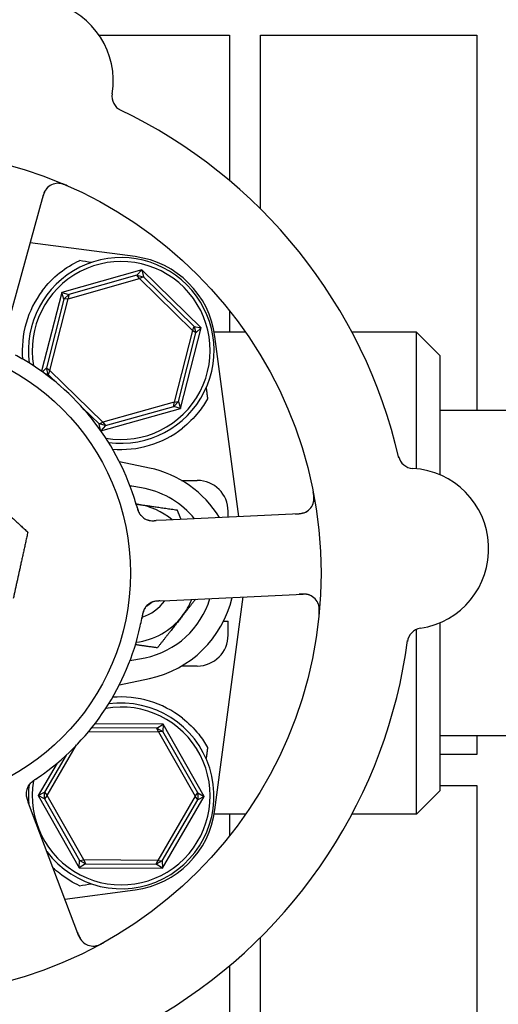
# Model space of a CAD drawing. Header units: inches. Extents: x 24 to 1128, y -94 to 748.
# Tile 519 of 546: x 710 to 712, y 567 to 571. Entities that reach past the tile are written whole.
import ezdxf

# ---------------------------------------------------------------- set-up
doc = ezdxf.new("R2010")
doc.units = ezdxf.units.IN
doc.header["$LTSCALE"] = 32
doc.header["$MEASUREMENT"] = 0
doc.layers.add('Dimension (ANSI)', color=7, linetype='Continuous', lineweight=25)
doc.layers.add('Visible (ANSI)', color=7, linetype='Continuous', lineweight=30)
doc.styles.add('Note Text (ANSI)', font='tahoma.ttf')
doc.dimstyles.new('Architectural (ANSI)', dxfattribs={"dimscale": 32, "dimtxt": 0.125, "dimasz": 0.098425, "dimexe": 0.125, "dimexo": 0.0625, "dimgap": 0.031496, "dimtad": 0, "dimtih": 1, "dimtoh": 1, "dimdec": 4, "dimrnd": 1e-08, "dimzin": 3, "dimdsep": 46, "dimlunit": 4, "dimtxsty": 'Note Text (ANSI)', "dimcen": 0.09, "dimdle": 0.393701, "dimclrd": 256, "dimclre": 256, "dimclrt": 256, "dimadec": 0, "dimazin": 3, "dimtfac": 0.96, "dimtofl": 0, "dimtmove": 0, "dimatfit": 3, "dimfxl": 1, "dimfrac": 2, "dimtolj": 1, "dimtzin": 12, "dimlwd": -1, "dimlwe": -1, "dimarcsym": 0})

# ---------------------------------------------------------------- blocks, each defined once
blk = doc.blocks.new('*D17')
at = {"layer": 'Defpoints', "color": 0, "transparency": 16777216}
for p in [(692.9153, 606.0589), (692.9153, 480.0589), (781.1171, 480.0589)]:
    blk.add_point(p, dxfattribs=at)
at = {"layer": 'Dimension (ANSI)', "transparency": 16777216}
for p, q in [((694.9153, 606.0589), (785.1171, 606.0589)), ((781.1171, 602.9093), (781.1171, 543.1487)), ((781.1171, 483.2085), (781.1171, 536.9691)), ((694.9153, 480.0589), (785.1171, 480.0589))]:
    blk.add_line(p, q, dxfattribs=at)
for points in [[(780.5922, 602.9093), (781.6421, 602.9093), (781.1171, 606.0589)], [(780.5922, 483.2085), (781.6421, 483.2085), (781.1171, 480.0589)]]:
    blk.add_solid(points, dxfattribs=at)
at = {"layer": 'Dimension (ANSI)', "transparency": 16777216, "insert": (774.3851, 542.1408), "char_height": 4, "attachment_point": 1, "style": 'Note Text (ANSI)'}
blk.add_mtext('\\A1;10\'-6"', dxfattribs=at)

msp = doc.modelspace()

# ---------------------------------------------------------------- linework, layer by layer
at = {"layer": 'Visible (ANSI)'}
for p, q in [((710.40604, 571.04516), (710.93279, 571.04516)), ((710.93279, 571.04516), (710.93279, 570.45786)), ((711.05779, 570.34342), (711.05779, 571.04516)), ((711.05779, 571.04516), (711.93279, 571.04516)), ((711.93279, 571.04516), (711.93279, 569.52891)), ((710.03901, 569.88043), (710.18095, 570.40074)), ((710.55199, 570.15031), (710.12803, 570.20675)), ((710.57816, 570.09661), (710.25511, 570.00575)), ((710.55867, 570.0749), (710.28307, 569.99738)), ((710.55867, 570.0749), (710.57816, 570.09661)), ((710.55867, 570.0749), (710.58489, 570.06822)), ((710.56925, 570.06164), (710.55867, 570.0749)), ((710.57816, 570.09661), (710.58489, 570.06822)), ((710.81838, 569.86227), (710.57816, 570.09661)), ((710.28094, 569.98055), (710.56925, 570.06164)), ((710.58489, 570.06822), (710.56925, 570.06164)), ((710.56925, 570.06164), (710.78364, 569.8525)), ((710.78982, 569.8683), (710.58489, 570.06822)), ((710.25511, 570.00575), (710.17393, 569.68702)), ((710.25511, 570.00575), (710.28307, 569.99738)), ((710.26417, 569.97801), (710.25511, 570.00575)), ((710.26417, 569.97801), (710.28307, 569.99738)), ((710.28307, 569.99738), (710.28094, 569.98055)), ((710.26417, 569.97801), (710.1935, 569.70057)), ((710.20702, 569.69031), (710.28094, 569.98055)), ((710.28094, 569.98055), (710.26417, 569.97801)), ((710.93279, 569.93289), (710.93279, 569.84516)), ((710.78364, 569.8525), (710.70971, 569.56227)), ((710.72649, 569.56481), (710.79715, 569.84225)), ((710.73554, 569.53707), (710.81838, 569.86227)), ((710.78364, 569.8525), (710.78982, 569.8683)), ((710.79715, 569.84225), (710.78364, 569.8525)), ((710.78982, 569.8683), (710.79715, 569.84225)), ((710.78982, 569.8683), (710.81838, 569.86227)), ((710.81838, 569.86227), (710.79715, 569.84225)), ((710.99796, 569.84516), (710.87155, 569.84516)), ((711.68908, 569.84516), (711.42766, 569.84516)), ((711.68908, 569.29333), (711.68908, 569.84516)), ((711.78283, 569.75141), (711.68908, 569.84516)), ((710.97115, 569.09998), (710.87423, 569.82807)), ((711.78283, 569.75141), (711.78283, 569.26907)), ((710.1769, 569.6849), (710.1935, 569.70057)), ((710.20083, 569.67452), (710.18729, 569.67738)), ((710.1935, 569.70057), (710.20702, 569.69031)), ((710.20083, 569.67452), (710.1935, 569.70057)), ((710.20702, 569.69031), (710.20083, 569.67452)), ((710.4214, 569.48118), (710.20702, 569.69031)), ((710.20083, 569.67452), (710.24343, 569.63296)), ((710.70971, 569.56227), (710.4214, 569.48118)), ((710.72649, 569.56481), (710.70759, 569.54544)), ((710.70759, 569.54544), (710.70971, 569.56227)), ((710.70971, 569.56227), (710.72649, 569.56481)), ((710.72649, 569.56481), (710.73554, 569.53707)), ((710.34059, 569.53818), (710.40576, 569.4746)), ((710.41344, 569.44647), (710.73554, 569.53707)), ((710.43199, 569.46792), (710.70759, 569.54544)), ((710.73554, 569.53707), (710.70759, 569.54544)), ((714.34533, 569.52891), (711.78283, 569.52891)), ((710.40576, 569.4746), (710.4214, 569.48118)), ((710.4214, 569.48118), (710.43199, 569.46792)), ((710.43199, 569.46792), (710.40576, 569.4746)), ((710.41192, 569.44862), (710.40576, 569.4746)), ((710.43199, 569.46792), (710.41313, 569.44691)), ((710.60988, 569.29633), (710.48806, 569.322)), ((710.7393, 569.24641), (710.80251, 569.24641)), ((710.92751, 569.09789), (710.92751, 569.12141)), ((710.67652, 569.08587), (710.63666, 569.08396)), ((711.21523, 569.11167), (710.67652, 569.08587)), ((710.65223, 568.75934), (710.69207, 568.76125)), ((710.69207, 568.76125), (711.23078, 568.78704)), ((710.87423, 567.91475), (710.98881, 568.77546)), ((710.90896, 568.67766), (710.92751, 568.67766)), ((710.92751, 568.62141), (710.92751, 568.67766)), ((711.68908, 567.89766), (711.68908, 568.64438)), ((711.78283, 568.67106), (711.78283, 567.99141)), ((710.80251, 568.49641), (710.7393, 568.49641)), ((710.48806, 568.42082), (710.60988, 568.44649)), ((710.63988, 568.24568), (710.37644, 568.24702)), ((710.6646, 568.26117), (710.38863, 568.26258)), ((710.63988, 568.24568), (710.6646, 568.26117)), ((710.63988, 568.24568), (710.66324, 568.23202)), ((710.6464, 568.23002), (710.63988, 568.24568)), ((710.6646, 568.26117), (710.66324, 568.23202)), ((710.83091, 567.9697), (710.6646, 568.26117)), ((710.36374, 568.23146), (710.6464, 568.23002)), ((710.66324, 568.23202), (710.6464, 568.23002)), ((710.6464, 568.23002), (710.79483, 567.96988)), ((710.80512, 567.98336), (710.66324, 568.23202)), ((714.34533, 568.21391), (711.78283, 568.21391)), ((711.93279, 568.21391), (711.93279, 568.13891)), ((710.19583, 567.97294), (710.31524, 568.17734)), ((710.27304, 568.13608), (710.18567, 567.98652)), ((711.93279, 568.13891), (711.78283, 568.13891)), ((710.23594, 568.10354), (710.15975, 567.97312)), ((711.78283, 568.01391), (711.93279, 568.01391)), ((711.93279, 568.01391), (711.93279, 565.10766)), ((710.15975, 567.97312), (710.18567, 567.98652)), ((710.18553, 567.95946), (710.15975, 567.97312)), ((710.15975, 567.97312), (710.32606, 567.68164)), ((710.18553, 567.95946), (710.18567, 567.98652)), ((710.19583, 567.97294), (710.18553, 567.95946)), ((710.18567, 567.98652), (710.19583, 567.97294)), ((710.34426, 567.7128), (710.19583, 567.97294)), ((710.79483, 567.96988), (710.64375, 567.71127)), ((710.66164, 567.67993), (710.83091, 567.9697)), ((710.79483, 567.96988), (710.80512, 567.98336)), ((710.80499, 567.9563), (710.79483, 567.96988)), ((710.80512, 567.98336), (710.80499, 567.9563)), ((710.83091, 567.9697), (710.80499, 567.9563)), ((710.80512, 567.98336), (710.83091, 567.9697)), ((711.78283, 567.99141), (711.68908, 567.89766)), ((710.1334, 567.90941), (710.11927, 567.94673)), ((710.18553, 567.95946), (710.32741, 567.71079)), ((710.66058, 567.70909), (710.80499, 567.9563)), ((710.32441, 567.40504), (710.1334, 567.90941)), ((710.99796, 567.89766), (710.87155, 567.89766)), ((710.93279, 567.89766), (710.93279, 567.80992)), ((711.68908, 567.89766), (711.42766, 567.89766)), ((710.32606, 567.68164), (710.32741, 567.71079)), ((710.35078, 567.69714), (710.32606, 567.68164)), ((710.32741, 567.71079), (710.34426, 567.7128)), ((710.35078, 567.69714), (710.32741, 567.71079)), ((710.34426, 567.7128), (710.35078, 567.69714)), ((710.64375, 567.71127), (710.34426, 567.7128)), ((710.35078, 567.69714), (710.63707, 567.69568)), ((710.63707, 567.69568), (710.64375, 567.71127)), ((710.66058, 567.70909), (710.63707, 567.69568)), ((710.66164, 567.67993), (710.63707, 567.69568)), ((710.64375, 567.71127), (710.66058, 567.70909)), ((710.66058, 567.70909), (710.66164, 567.67993)), ((710.32606, 567.68164), (710.66164, 567.67993)), ((710.26774, 567.55467), (710.55199, 567.59251)), ((711.05779, 565.10766), (711.05779, 567.39939)), ((710.93279, 567.28496), (710.93279, 565.10766))]:
    msp.add_line(p, q, dxfattribs=at)
for radius in [1.7075, 0.9375]:
    msp.add_circle((709.59533, 568.87141), radius, dxfattribs=at)
for centre, radius, start, end in [((710.13812, 570.86121), 0.325, 350.66113, 158.82247), ((710.52048, 570.79832), 0.0625, 170.66113, 244.3534), ((709.59533, 568.87141), 2.075, 12.99965, 64.48395), ((710.24124, 570.38429), 0.0625, 66.88035, 164.7418), ((710.49533, 569.77141), 0.375, 262.17396, 187.82604), ((710.49533, 569.77141), 0.35938, 260.02465, 189.97535), ((710.50251, 569.77859), 0.375, 7.58266, 82.41734), ((710.49533, 569.77141), 0.4, 142.97261, 184.99892), ((709.59533, 568.87141), 1, 17.83299, 59.65061), ((710.49533, 569.77141), 0.4, 265.00108, 308.18136), ((711.67695, 569.35697), 0.0625, 193.1302, 266.82247), ((710.52033, 568.87141), 0.43425, 31.17296, 78.0993), ((711.65547, 568.97007), 0.325, 278.66113, 86.82247), ((710.80251, 569.12141), 0.125, 0, 90), ((710.52033, 568.87141), 0.34909, 39.05816, 78.0993), ((711.21224, 569.1741), 0.0625, 272.7418, 10.60325), ((710.52033, 568.87141), 0.2815, 81.86636, 82.81527), ((710.52033, 568.87141), 0.2815, 50.00252, 81.86636), ((710.62178, 569.14582), 0.0625, 215.2706, 256.30345), ((710.52033, 568.87141), 0.34909, 281.9007, 342.94151), ((710.52033, 568.87141), 0.43425, 281.9007, 346.93978), ((710.52033, 568.87141), 0.2815, 321.86636, 337.90218), ((711.23377, 568.72462), 0.0625, 354.88035, 92.7418), ((710.52033, 568.87141), 0.18733, 288.39093, 323.59902), ((710.64331, 568.69634), 0.0625, 110.31583, 150.22862), ((710.52033, 568.87141), 0.1535, 300.06048, 310.05875), ((710.52033, 568.87141), 0.2815, 277.18473, 321.86636), ((709.59533, 568.87141), 1, 305.83299, 347.65061), ((711.71382, 568.58699), 0.0625, 98.66113, 172.3534), ((710.80251, 568.62141), 0.125, 270, 0), ((709.59533, 568.87141), 2.075, 300.99965, 352.48395), ((710.49533, 567.97141), 0.4, 51.81864, 94.99892), ((710.49533, 567.97141), 0.35938, 170.11375, 99.97535), ((710.49533, 567.97141), 0.375, 216.768, 97.82604), ((710.1735, 567.97999), 0.0625, 143.2706, 184.30345), ((710.49533, 567.97141), 0.375, 173.08462, 184.7156), ((710.50251, 567.96423), 0.375, 277.58266, 352.41734), ((710.38286, 567.42717), 0.0625, 200.7418, 298.60325)]:
    msp.add_arc(centre, radius, start, end, dxfattribs=at)
for centre, major_axis, start_param, end_param in [((707.4855, 570.36937), (4.33091, -0.57653), 0.8462542, 0.8607442), ((707.4855, 567.37345), (4.33091, 0.57653), 5.4224411, 5.4369311)]:
    msp.add_ellipse(centre, major_axis=major_axis, ratio=0.0429148, start_param=start_param, end_param=end_param, dxfattribs=at)
for points, knots in [([(710.27893, 570.4361), (710.27819, 570.43642), (710.27745, 570.43674), (710.2743, 570.4381), (710.2718, 570.43915), (710.26713, 570.44096), (710.26497, 570.44174), (710.2602, 570.44333), (710.25754, 570.4441), (710.25324, 570.44518), (710.25147, 570.44555), (710.24812, 570.44614), (710.24653, 570.44635), (710.24339, 570.44666), (710.24185, 570.44673), (710.23995, 570.44676), (710.2394, 570.44676), (710.23895, 570.44675)], [0, 0, 0, 0, 0.00673636, 0.00673636, 0.02806078, 0.02806078, 0.0453371, 0.0453371, 0.06652159, 0.06652159, 0.08352225, 0.08352225, 0.101589, 0.101589, 0.12223492, 0.12223492, 0.13206643, 0.13206643, 0.13206643, 0.13206643]), ([(710.19568, 570.42708), (710.19523, 570.42658), (710.19468, 570.42596), (710.19253, 570.42335), (710.19104, 570.42135), (710.18749, 570.41544), (710.18553, 570.41158), (710.18236, 570.40382), (710.18105, 570.40009), (710.17931, 570.39445), (710.17881, 570.39275), (710.17775, 570.38902), (710.17718, 570.38695), (710.17663, 570.38491)], [0.11682073, 0.11682073, 0.11682073, 0.11682073, 0.13209763, 0.13209763, 0.17640846, 0.17640846, 0.22121697, 0.22121697, 0.25582457, 0.25582457, 0.27005755, 0.27005755, 0.2865375, 0.2865375, 0.2865375, 0.2865375]), ([(710.17599, 570.01229), (710.19603, 570.03885), (710.22032, 570.06376), (710.2725, 570.10528), (710.30042, 570.12184), (710.32644, 570.13401), (710.32695, 570.13425), (710.32747, 570.13448)], [2.42631307, 2.42631307, 2.42631307, 2.42631307, 2.67966435, 2.67966435, 2.93613641, 2.93613641, 2.94128789, 2.94128789, 2.94128789, 2.94128789]), ([(710.1006, 569.73437), (710.09231, 569.73922), (710.08189, 569.74511), (710.0733, 569.74979), (710.07134, 569.75085), (710.06953, 569.75183), (710.0679, 569.75271)], [0, 0, 0, 0, 0.41999651, 0.41999651, 0.41999651, 0.51583384, 0.51583384, 0.51583384, 0.51583384]), ([(710.84425, 569.57583), (710.83426, 569.558), (710.8222, 569.53978), (710.78926, 569.49839), (710.76665, 569.47591), (710.74259, 569.45699)], [0.52955844, 0.52955844, 0.52955844, 0.52955844, 0.6981502, 0.6981502, 0.92955653, 0.92955653, 0.92955653, 0.92955653]), ([(711.27275, 569.15844), (711.27288, 569.15899), (711.27304, 569.15969), (711.27352, 569.16214), (711.27382, 569.16411), (711.27415, 569.16815), (711.27424, 569.16996), (711.27426, 569.17434), (711.27416, 569.17706), (711.27376, 569.18219), (711.27349, 569.18463), (711.2728, 569.18968), (711.27236, 569.19232), (711.2716, 569.19648), (711.2713, 569.19804), (711.27098, 569.19964)], [0.10313051, 0.10313051, 0.10313051, 0.10313051, 0.11603194, 0.11603194, 0.14472132, 0.14472132, 0.16305353, 0.16305353, 0.18481803, 0.18481803, 0.20320409, 0.20320409, 0.22373688, 0.22373688, 0.23709216, 0.23709216, 0.23709216, 0.23709216]), ([(710.55812, 569.14165), (710.55595, 569.14933), (710.55278, 569.16017), (710.54982, 569.16965), (710.54895, 569.17243), (710.5481, 569.17511), (710.54728, 569.17765)], [0.48416631, 0.48416631, 0.48416631, 0.48416631, 0.88318571, 0.88318571, 0.88318571, 1, 1, 1, 1]), ([(710.5559, 569.14945), (710.55681, 569.14631), (710.5577, 569.14318), (710.55941, 569.13746), (710.56023, 569.13485), (710.56184, 569.13001), (710.56264, 569.12774), (710.56403, 569.12405), (710.56463, 569.12255), (710.56599, 569.1193), (710.56675, 569.11763), (710.56818, 569.11469), (710.56886, 569.11341), (710.5705, 569.11053), (710.57139, 569.10914), (710.57305, 569.10678), (710.57385, 569.10574), (710.57455, 569.10489)], [0, 0, 0, 0, 0.02532917, 0.02532917, 0.0459278, 0.0459278, 0.06431611, 0.06431611, 0.0780154, 0.0780154, 0.09688899, 0.09688899, 0.11755371, 0.11755371, 0.15067697, 0.15067697, 0.17984281, 0.17984281, 0.17984281, 0.17984281]), ([(710.55812, 569.14164), (710.55837, 569.14077), (710.55861, 569.13991), (710.5591, 569.13815), (710.55935, 569.13727), (710.56028, 569.13405), (710.56099, 569.13166), (710.56251, 569.127), (710.56333, 569.12468), (710.56468, 569.12123), (710.56521, 569.11995), (710.56654, 569.117), (710.56731, 569.11547), (710.56859, 569.11315), (710.56912, 569.11225), (710.5702, 569.11054), (710.57075, 569.10973), (710.57117, 569.10914), (710.57125, 569.10903), (710.57125, 569.10903)], [0, 0, 0, 0, 0.00712604, 0.00712604, 0.01419238, 0.01419238, 0.03284312, 0.03284312, 0.05207098, 0.05207098, 0.06472354, 0.06472354, 0.08419423, 0.08419423, 0.09866358, 0.09866358, 0.11516786, 0.11516786, 0.12167905, 0.12167905, 0.12167905, 0.12167905]), ([(711.19876, 569.11088), (711.19938, 569.11091), (711.2, 569.11094), (711.20204, 569.11104), (711.20346, 569.11112), (711.21021, 569.1115), (711.21538, 569.11196), (711.22348, 569.11315), (711.22682, 569.11384), (711.23511, 569.11605), (711.2399, 569.11808), (711.24307, 569.11975), (711.24338, 569.11992), (711.24366, 569.12007)], [0, 0, 0, 0, 0.00480624, 0.00480624, 0.01589597, 0.01589597, 0.05833406, 0.05833406, 0.09384639, 0.09384639, 0.15340885, 0.15340885, 0.16065924, 0.16065924, 0.16065924, 0.16065924]), ([(710.60018, 569.08717), (710.60045, 569.08708), (710.60074, 569.08698), (710.60183, 569.08661), (710.60271, 569.08634), (710.60526, 569.08561), (710.607, 569.08519), (710.61225, 569.08418), (710.61599, 569.08378), (710.62278, 569.0835), (710.62587, 569.08353), (710.62883, 569.08362)], [0.094581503, 0.094581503, 0.094581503, 0.094581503, 0.09763667, 0.09763667, 0.105884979, 0.105884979, 0.120706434, 0.120706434, 0.149461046, 0.149461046, 0.17255876, 0.17255876, 0.17255876, 0.17255876]), ([(710.60602, 569.08534), (710.60602, 569.08534), (710.60603, 569.08534), (710.60606, 569.08533), (710.60613, 569.08531), (710.60645, 569.08523), (710.60675, 569.08515), (710.60819, 569.08482), (710.6101, 569.08443), (710.61281, 569.08405), (710.6135, 569.08397), (710.61732, 569.08358), (710.6207, 569.08346), (710.62664, 569.08355), (710.6285, 569.08361), (710.63141, 569.08372), (710.63242, 569.08377), (710.63448, 569.08386), (710.63555, 569.08391), (710.6366, 569.08396)], [0.05598665, 0.05598665, 0.05598665, 0.05598665, 0.056873, 0.056873, 0.06006969, 0.06006969, 0.06858048, 0.06858048, 0.09786866, 0.09786866, 0.10758076, 0.10758076, 0.14991048, 0.14991048, 0.16694481, 0.16694481, 0.17567446, 0.17567446, 0.18444701, 0.18444701, 0.18444701, 0.18444701]), ([(711.26038, 568.78117), (711.25976, 568.78144), (711.259, 568.78177), (711.25586, 568.78302), (711.25349, 568.78381), (711.24677, 568.78536), (711.24249, 568.78603), (711.23414, 568.78665), (711.23018, 568.78675), (711.22429, 568.78666), (711.22252, 568.78661), (711.21864, 568.78646), (711.21649, 568.78636), (711.21438, 568.78626)], [0.11682073, 0.11682073, 0.11682073, 0.11682073, 0.13209763, 0.13209763, 0.17640845, 0.17640845, 0.22121697, 0.22121697, 0.25582457, 0.25582457, 0.27005755, 0.27005755, 0.2865375, 0.2865375, 0.2865375, 0.2865375]), ([(710.59251, 568.73275), (710.59221, 568.73231), (710.5919, 568.73185), (710.59108, 568.73056), (710.59054, 568.72965), (710.5897, 568.7281), (710.58949, 568.72768), (710.58865, 568.72602), (710.58797, 568.72456), (710.58665, 568.72134), (710.58603, 568.7197), (710.58498, 568.71657), (710.58454, 568.7152), (710.58338, 568.71128), (710.58264, 568.70848), (710.58139, 568.70323), (710.58085, 568.70075), (710.57969, 568.69509), (710.57909, 568.6919), (710.57836, 568.68795), (710.57821, 568.68718), (710.57807, 568.68641)], [0.13529989, 0.13529989, 0.13529989, 0.13529989, 0.15041637, 0.15041637, 0.17862377, 0.17862377, 0.18801437, 0.18801437, 0.21370501, 0.21370501, 0.23365387, 0.23365387, 0.24706173, 0.24706173, 0.26969876, 0.26969876, 0.28871805, 0.28871805, 0.31389266, 0.31389266, 0.3199487, 0.3199487, 0.3199487, 0.3199487]), ([(710.58948, 568.72812), (710.58948, 568.72812), (710.58944, 568.72806), (710.58925, 568.72772), (710.58902, 568.72731), (710.5884, 568.72615), (710.58798, 568.72534), (710.58678, 568.72279), (710.58596, 568.72082), (710.58465, 568.71709), (710.58414, 568.71548), (710.58331, 568.71252), (710.58297, 568.71122), (710.58212, 568.70776), (710.58163, 568.70551), (710.5807, 568.70084), (710.58025, 568.69839), (710.57973, 568.69548), (710.57963, 568.69494), (710.57954, 568.69439)], [0.07093315, 0.07093315, 0.07093315, 0.07093315, 0.07636583, 0.07636583, 0.08666451, 0.08666451, 0.09983228, 0.09983228, 0.12422953, 0.12422953, 0.14000404, 0.14000404, 0.15098747, 0.15098747, 0.16837574, 0.16837574, 0.18725582, 0.18725582, 0.19162474, 0.19162474, 0.19162474, 0.19162474]), ([(710.64394, 568.7589), (710.64289, 568.75883), (710.64183, 568.75875), (710.63769, 568.75839), (710.63453, 568.758), (710.62863, 568.75692), (710.62582, 568.75623), (710.62157, 568.75487), (710.61998, 568.75429), (710.61788, 568.75341), (710.61725, 568.75314), (710.61654, 568.75282), (710.61641, 568.75276), (710.61629, 568.7527)], [0.016833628, 0.016833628, 0.016833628, 0.016833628, 0.024996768, 0.024996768, 0.048690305, 0.048690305, 0.071674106, 0.071674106, 0.086017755, 0.086017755, 0.092484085, 0.092484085, 0.093980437, 0.093980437, 0.093980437, 0.093980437]), ([(710.65207, 568.75933), (710.6511, 568.75928), (710.65011, 568.75924), (710.64821, 568.75914), (710.64728, 568.75909), (710.64457, 568.75895), (710.64285, 568.75884), (710.64007, 568.75862), (710.63897, 568.75853), (710.63476, 568.75811), (710.63213, 568.75772), (710.62815, 568.75693), (710.62618, 568.75644), (710.62328, 568.75554), (710.6225, 568.75527), (710.62136, 568.75486), (710.62092, 568.7547), (710.62073, 568.75462), (710.62071, 568.75462), (710.62071, 568.75462)], [0, 0, 0, 0, 0.00805947, 0.00805947, 0.01607833, 0.01607833, 0.0318321, 0.0318321, 0.04288224, 0.04288224, 0.07619177, 0.07619177, 0.108399, 0.108399, 0.12047641, 0.12047641, 0.12953115, 0.12953115, 0.13163232, 0.13163232, 0.13163232, 0.13163232]), ([(711.29468, 568.70478), (711.29476, 568.70559), (711.29484, 568.70639), (711.29516, 568.7098), (711.29538, 568.7125), (711.29566, 568.7175), (711.29574, 568.71981), (711.29577, 568.72483), (711.29568, 568.7276), (711.29537, 568.73202), (711.29518, 568.73382), (711.29471, 568.73719), (711.29442, 568.73876), (711.29374, 568.74184), (711.29334, 568.74333), (711.29278, 568.74515), (711.2926, 568.74567), (711.29246, 568.7461)], [0, 0, 0, 0, 0.00673636, 0.00673636, 0.02806078, 0.02806078, 0.0453371, 0.0453371, 0.06652159, 0.06652159, 0.08352225, 0.08352225, 0.101589, 0.101589, 0.12223492, 0.12223492, 0.13206643, 0.13206643, 0.13206643, 0.13206643]), ([(710.57219, 568.65754), (710.57424, 568.66692), (710.57662, 568.67866), (710.57842, 568.68827), (710.57882, 568.69046), (710.57919, 568.69248), (710.57952, 568.69431)], [0, 0, 0, 0, 0.41999651, 0.41999651, 0.41999651, 0.51583384, 0.51583384, 0.51583384, 0.51583384]), ([(710.74259, 568.28583), (710.76668, 568.26688), (710.78933, 568.24437), (710.82225, 568.20297), (710.83428, 568.18479), (710.84425, 568.16699)], [2.4581256, 2.4581256, 2.4581256, 2.4581256, 2.68988255, 2.68988255, 2.85814401, 2.85814401, 2.85814401, 2.85814401]), ([(710.14986, 568.03925), (710.1565, 568.04369), (710.16583, 568.05005), (710.17393, 568.0558), (710.1763, 568.05748), (710.17859, 568.05912), (710.18075, 568.06068)], [0.48416631, 0.48416631, 0.48416631, 0.48416631, 0.88318571, 0.88318571, 0.88318571, 1, 1, 1, 1]), ([(710.15659, 568.04377), (710.15388, 568.04194), (710.15119, 568.04013), (710.14628, 568.03672), (710.14405, 568.03515), (710.13994, 568.03212), (710.13803, 568.03065), (710.13495, 568.02819), (710.13371, 568.02716), (710.13103, 568.02485), (710.12969, 568.02362), (710.12733, 568.02134), (710.12632, 568.02031), (710.12409, 568.01786), (710.12305, 568.01658), (710.12131, 568.01428), (710.12057, 568.01319), (710.11998, 568.01226)], [0, 0, 0, 0, 0.0253292, 0.0253292, 0.04592782, 0.04592782, 0.06431613, 0.06431613, 0.07801539, 0.07801539, 0.09688899, 0.09688899, 0.11755369, 0.11755369, 0.15067695, 0.15067695, 0.17984281, 0.17984281, 0.17984281, 0.17984281]), ([(710.14985, 568.03924), (710.1491, 568.03874), (710.14835, 568.03824), (710.14684, 568.03724), (710.14608, 568.03673), (710.1433, 568.03485), (710.14125, 568.03343), (710.13728, 568.03055), (710.13533, 568.02905), (710.13247, 568.0267), (710.13142, 568.0258), (710.12902, 568.02363), (710.1278, 568.02241), (710.12599, 568.02049), (710.1253, 568.0197), (710.124, 568.01815), (710.12341, 568.01737), (710.12297, 568.01679), (710.1229, 568.01669), (710.1229, 568.01669)], [0, 0, 0, 0, 0.00712604, 0.00712604, 0.01419238, 0.01419238, 0.03284312, 0.03284312, 0.05207098, 0.05207098, 0.06472354, 0.06472354, 0.08419423, 0.08419423, 0.09866358, 0.09866358, 0.11516786, 0.11516786, 0.12167905, 0.12167905, 0.12167905, 0.12167905]), ([(710.11105, 567.98241), (710.11104, 567.98213), (710.11104, 567.98183), (710.11102, 567.98067), (710.11103, 567.97975), (710.11113, 567.9771), (710.11127, 567.97531), (710.11193, 567.97001), (710.11271, 567.96633), (710.11454, 567.95979), (710.11552, 567.95685), (710.11652, 567.95407)], [0.094581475, 0.094581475, 0.094581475, 0.094581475, 0.097636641, 0.097636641, 0.105884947, 0.105884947, 0.120706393, 0.120706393, 0.149460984, 0.149460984, 0.172558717, 0.172558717, 0.172558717, 0.172558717]), ([(710.11111, 567.97629), (710.11111, 567.97629), (710.11111, 567.97628), (710.11111, 567.97625), (710.11112, 567.97618), (710.11114, 567.97585), (710.11116, 567.97554), (710.11128, 567.97407), (710.1115, 567.97213), (710.11198, 567.96944), (710.11212, 567.96875), (710.11292, 567.965), (710.11385, 567.96175), (710.11578, 567.95613), (710.11641, 567.95438), (710.11742, 567.95164), (710.11777, 567.95069), (710.1185, 567.94877), (710.11888, 567.94777), (710.11925, 567.94679)], [0.05598665, 0.05598665, 0.05598665, 0.05598665, 0.05687301, 0.05687301, 0.0600697, 0.0600697, 0.06858049, 0.06858049, 0.09786867, 0.09786867, 0.10758076, 0.10758076, 0.14991049, 0.14991049, 0.16694482, 0.16694482, 0.17567446, 0.17567446, 0.18444701, 0.18444701, 0.18444701, 0.18444701]), ([(710.32747, 567.60834), (710.30173, 567.62024), (710.27353, 567.63682), (710.23767, 567.66522), (710.22853, 567.67317), (710.21972, 567.68156)], [0.44734115, 0.44734115, 0.44734115, 0.44734115, 0.70623872, 0.70623872, 0.7975395, 0.7975395, 0.7975395, 0.7975395]), ([(710.31857, 567.42045), (710.31879, 567.41987), (710.31901, 567.41929), (710.31974, 567.41738), (710.32024, 567.41606), (710.3227, 567.40976), (710.32473, 567.40498), (710.32837, 567.39765), (710.33005, 567.39468), (710.33472, 567.38748), (710.33813, 567.38356), (710.34069, 567.38106), (710.34095, 567.38081), (710.34118, 567.3806)], [0, 0, 0, 0, 0.00480624, 0.00480624, 0.01589597, 0.01589597, 0.05833406, 0.05833406, 0.09384639, 0.09384639, 0.15340885, 0.15340885, 0.16065924, 0.16065924, 0.16065924, 0.16065924]), ([(710.38667, 567.36479), (710.38723, 567.36483), (710.38794, 567.3649), (710.39042, 567.3652), (710.39238, 567.36552), (710.39633, 567.36645), (710.39808, 567.36693), (710.40225, 567.36826), (710.40481, 567.3692), (710.40956, 567.37116), (710.4118, 567.37217), (710.41639, 567.37439), (710.41877, 567.37562), (710.42248, 567.37763), (710.42388, 567.3784), (710.4253, 567.3792)], [0.10313051, 0.10313051, 0.10313051, 0.10313051, 0.11603194, 0.11603194, 0.14472131, 0.14472131, 0.16305353, 0.16305353, 0.18481803, 0.18481803, 0.20320408, 0.20320408, 0.22373688, 0.22373688, 0.23709216, 0.23709216, 0.23709216, 0.23709216])]:
    msp.add_open_spline(points, degree=3, knots=knots, dxfattribs=at)
for points, weights in [([(710.83861, 569.62046), (710.84143, 569.59812), (710.84425, 569.57583)], [0.999969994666, 0.999969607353, 0.999970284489]), ([(709.91533, 569.22244), (710.00939, 569.1367), (710.118, 569.03769)], [1, 1.0379548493, 1]), ([(710.55552, 569.15074), (710.55784, 569.15041), (710.56016, 569.15008)], [1.0022030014, 1.00113546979, 1]), ([(710.56016, 569.15008), (710.63482, 569.13941), (710.72105, 569.12708)], [1, 1.0379548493, 1]), ([(710.72105, 569.12708), (710.72896, 569.10735), (710.73643, 569.08874)], [1, 1.0090077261, 1.01373989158]), ([(710.118, 569.03769), (710.08656, 568.89413), (710.05933, 568.7698)], [1, 1.0379548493, 1]), ([(710.79562, 568.76621), (710.76807, 568.73111), (710.74175, 568.69758)], [1.01874043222, 1.02109815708, 1]), ([(710.74175, 568.69758), (710.69517, 568.63825), (710.64139, 568.56975)], [1, 1.0379548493, 1]), ([(710.64139, 568.56975), (710.59456, 568.57644), (710.55266, 568.58243)], [1, 1.02026440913, 1.01889014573]), ([(710.84425, 568.16699), (710.84143, 568.1447), (710.83861, 568.12236)], [0.999970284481, 0.999969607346, 0.999969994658])]:
    msp.add_rational_spline(points, weights, degree=2, dxfattribs=at)
for points in [[(710.59232, 569.213), (710.57205, 569.21727), (710.55169, 569.22078), (710.53128, 569.22354)], [(710.53128, 568.51928), (710.55169, 568.52204), (710.57205, 568.52555), (710.59232, 568.52982)]]:
    msp.add_open_spline(points, degree=3, dxfattribs=at)

# ---------------------------------------------------------------- dimensions: what is measured, and where the dimension line sits
at = {"layer": 'Dimension (ANSI)'}
dim = msp.add_linear_dim(base=(781.11714, 480.05891), p1=(692.91529, 606.05891), p2=(692.91529, 480.05891), angle=90, dimstyle='Architectural (ANSI)', override={"dimgap": 0.031496, "dimdec": 4, "dimlfac": 1, "dimtol": 0, "dimlim": 0, "dimtp": 0, "dimtm": 0, "dimtdec": 2, "dimatfit": 1}, dxfattribs=at)
dim.commit()
dim.dimension.update_dxf_attribs({"geometry": '*D17', "text_midpoint": (781.11714, 540.05891), "dimtype": 160})

doc.saveas('drawing.dxf')
